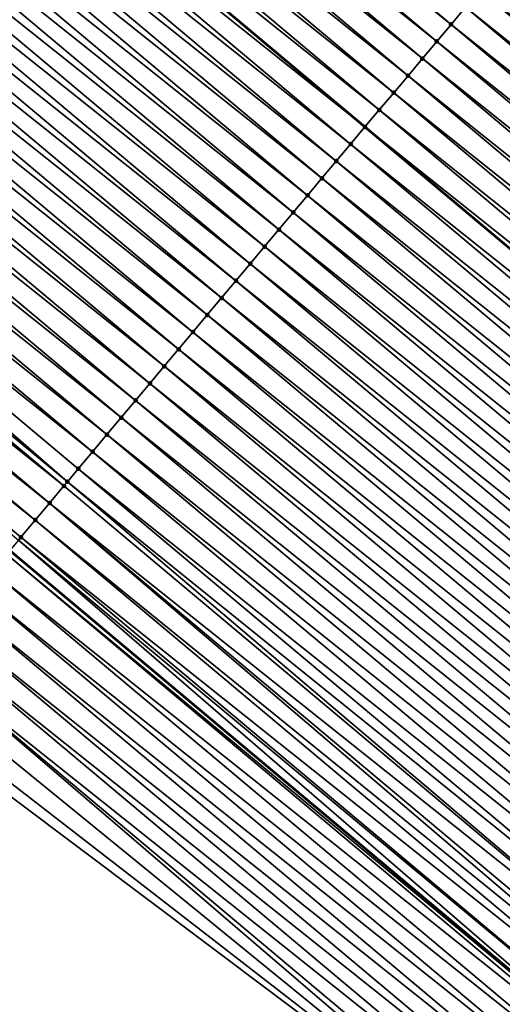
# Model space of a CAD drawing. Header units: feet. Extents: x 2007189 to 2022806, y 818621 to 837694.
# Tile 350 of 656: x 2015954 to 2015964, y 819786 to 819808. Entities that reach past the tile are written whole.
import ezdxf

# ---------------------------------------------------------------- set-up
doc = ezdxf.new("R2010")
doc.units = ezdxf.units.FT
doc.header["$MEASUREMENT"] = 0
for name, color, linetype, lineweight in [('EP_Travel Lane', 172, 'Continuous', 53), ('Road Shots', 141, 'Continuous', 100), ('Road X-Section', 40, 'Continuous', 13), ('STRIPING', 60, 'Continuous', 53)]:
    doc.layers.add(name, color=color, linetype=linetype, lineweight=lineweight)
doc.layers.add('I-77-MM17-21_SB-Surface-Border', color=7, linetype='Continuous')
doc.layers.add('I-77-MM17-21_SB-Surface-TIN', color=7, linetype='Continuous')

msp = doc.modelspace()

# ---------------------------------------------------------------- linework, layer by layer
at = {"layer": 'EP_Travel Lane'}
msp.add_polyline3d([(2015800.165099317, 819925.0043269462, 258.8524753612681), (2015815.482357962, 819912.1469753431, 259.1176857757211), (2015830.799563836, 819899.2896680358, 259.3884233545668), (2015846.116936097, 819886.4322210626, 259.6417567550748), (2015861.434210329, 819873.5748563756, 259.9053420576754), (2015876.75175892, 819860.7172613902, 260.1402323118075), (2015892.069391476, 819847.8595959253, 260.3663480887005), (2015907.386924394, 819835.0020140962, 260.602878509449), (2015922.704471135, 819822.1444206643, 260.8379663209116), (2015938.024497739, 819809.2861341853, 261.0694620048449), (2015953.344816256, 819796.4321475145, 261.3202908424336), (2015968.665317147, 819783.57800783, 261.5515924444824), (2015983.985707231, 819770.7239611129, 261.7947651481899), (2015999.306078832, 819757.8699299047, 262.0399094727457), (2016014.626060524, 819745.0162258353, 262.3268209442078), (2016029.946579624, 819732.1620708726, 262.5561737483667)], dxfattribs=at)
at = {"layer": 'I-77-MM17-21_SB-Surface-Border', "color": 3, "linetype": 'Continuous', "lineweight": -3}
msp.add_polyline3d([(2016029.865235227, 819732.0650542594, 262.5527761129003), (2016014.556799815, 819744.9336030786, 262.322982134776), (2015997.529194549, 819755.7494365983, 261.8989412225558), (2015982.966599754, 819769.508006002, 261.7257596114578), (2015966.527341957, 819781.0269436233, 261.4002659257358), (2015950.512199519, 819793.0521301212, 261.1147115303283), (2015934.53816178, 819805.1264654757, 260.8374607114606), (2015918.980778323, 819817.7036647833, 260.5992700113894), (2015903.779379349, 819830.7000656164, 260.3867325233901), (2015888.140646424, 819843.174462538, 260.1228080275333), (2015872.823051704, 819856.0320962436, 259.8927330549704), (2015857.55252333, 819868.9453029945, 259.6370129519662), (2015842.651357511, 819882.2992977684, 259.4203207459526), (2015827.433317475, 819895.2748608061, 259.1556216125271), (2015813.555729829, 819909.8493931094, 258.9968771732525), (2015798.68711123, 819923.2419134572, 258.76738464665)], dxfattribs=at)
at = {"layer": 'I-77-MM17-21_SB-Surface-TIN', "color": 128, "linetype": 'Continuous', "lineweight": -3}
for points in [[(2015963.231438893, 819808.2208078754, 261.5872594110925), (2015947.91118657, 819821.0747383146, 261.3292965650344), (2015947.589893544, 819820.6916315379, 261.3205261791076)], [(2015963.231438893, 819808.2208078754, 261.5872594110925), (2015963.552727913, 819808.603918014, 261.5964591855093), (2015947.91118657, 819821.0747383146, 261.3292965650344)], [(2015962.910142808, 819807.8377036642, 261.578816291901), (2015947.589893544, 819820.6916315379, 261.3205261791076), (2015947.268600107, 819820.3085251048, 261.3117996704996)], [(2015962.910142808, 819807.8377036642, 261.578816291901), (2015963.231438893, 819808.2208078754, 261.5872594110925), (2015947.589893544, 819820.6916315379, 261.3205261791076)], [(2015962.588850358, 819807.454596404, 261.5699839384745), (2015947.268600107, 819820.3085251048, 261.3117996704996), (2015946.947310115, 819819.9254157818, 261.3027042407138)], [(2015962.588850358, 819807.454596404, 261.5699839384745), (2015962.910142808, 819807.8377036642, 261.578816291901), (2015947.268600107, 819820.3085251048, 261.3117996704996)], [(2015962.267563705, 819807.0714842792, 261.5605305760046), (2015946.947310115, 819819.9254157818, 261.3027042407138), (2015946.626020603, 819819.542306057, 261.2935575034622)], [(2015962.267563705, 819807.0714842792, 261.5605305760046), (2015962.588850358, 819807.454596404, 261.5699839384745), (2015946.947310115, 819819.9254157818, 261.3027042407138)], [(2015961.946281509, 819806.6883684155, 261.5505999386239), (2015946.626020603, 819819.542306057, 261.2935575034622), (2015946.304759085, 819819.1591728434, 261.2814122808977)], [(2015961.946281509, 819806.6883684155, 261.5505999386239), (2015962.267563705, 819807.0714842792, 261.5605305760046), (2015946.626020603, 819819.542306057, 261.2935575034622)], [(2015961.625003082, 819806.3052493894, 261.5402655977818), (2015946.304759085, 819819.1591728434, 261.2814122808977), (2015945.983468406, 819818.7760638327, 261.2723764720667)], [(2015961.625003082, 819806.3052493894, 261.5402655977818), (2015961.946281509, 819806.6883684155, 261.5505999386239), (2015946.304759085, 819819.1591728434, 261.2814122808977)], [(2015945.662181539, 819818.3929521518, 261.2629602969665), (2015961.303736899, 819805.9221198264, 261.5286058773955), (2015945.983468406, 819818.7760638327, 261.2723764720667)], [(2015961.625003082, 819806.3052493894, 261.5402655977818), (2015945.983468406, 819818.7760638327, 261.2723764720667), (2015961.303736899, 819805.9221198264, 261.5286058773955)], [(2015960.982462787, 819805.538997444, 261.5178233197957), (2015945.662181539, 819818.3929521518, 261.2629602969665), (2015945.340868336, 819818.0098623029, 261.2563508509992)], [(2015960.982462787, 819805.538997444, 261.5178233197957), (2015961.303736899, 819805.9221198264, 261.5286058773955), (2015945.662181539, 819818.3929521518, 261.2629602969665)], [(2015960.661147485, 819805.1559093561, 261.5114384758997), (2015945.340868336, 819818.0098623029, 261.2563508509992), (2015945.019555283, 819817.6267723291, 261.2497254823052)], [(2015960.661147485, 819805.1559093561, 261.5114384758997), (2015960.982462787, 819805.538997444, 261.5178233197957), (2015945.340868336, 819818.0098623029, 261.2563508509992)], [(2015960.339832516, 819804.772820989, 261.5050179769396), (2015945.019555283, 819817.6267723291, 261.2497254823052), (2015944.698246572, 819817.2436787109, 261.2426348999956)], [(2015960.339832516, 819804.772820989, 261.5050179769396), (2015960.661147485, 819805.1559093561, 261.5114384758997), (2015945.019555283, 819817.6267723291, 261.2497254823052)], [(2015960.018514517, 819804.3897351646, 261.4989220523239), (2015944.698246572, 819817.2436787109, 261.2426348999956), (2015944.376945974, 819816.8605782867, 261.2346754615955)], [(2015960.018514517, 819804.3897351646, 261.4989220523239), (2015960.339832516, 819804.772820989, 261.5050179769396), (2015944.698246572, 819817.2436787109, 261.2426348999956)], [(2015959.697207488, 819804.0066401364, 261.4916511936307), (2015944.376945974, 819816.8605782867, 261.2346754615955), (2015944.055641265, 819816.4774813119, 261.2271563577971)], [(2015959.697207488, 819804.0066401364, 261.4916511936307), (2015960.018514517, 819804.3897351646, 261.4989220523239), (2015944.376945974, 819816.8605782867, 261.2346754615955)], [(2015959.37591159, 819803.6235357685, 261.4831880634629), (2015944.055641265, 819816.4774813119, 261.2271563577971), (2015943.734326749, 819816.0943925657, 261.2206876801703)], [(2015959.37591159, 819803.6235357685, 261.4831880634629), (2015959.697207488, 819804.0066401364, 261.4916511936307), (2015944.055641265, 819816.4774813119, 261.2271563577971)], [(2015959.054622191, 819803.2404259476, 261.4740288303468), (2015943.734326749, 819816.0943925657, 261.2206876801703), (2015943.413014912, 819815.7113015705, 261.2139319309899)], [(2015959.054622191, 819803.2404259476, 261.4740288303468), (2015959.37591159, 819803.6235357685, 261.4831880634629), (2015943.734326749, 819816.0943925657, 261.2206876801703)], [(2015958.733327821, 819802.8573202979, 261.465402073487), (2015943.413014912, 819815.7113015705, 261.2139319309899), (2015943.091698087, 819815.3282147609, 261.2077104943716)], [(2015958.733327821, 819802.8573202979, 261.465402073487), (2015959.054622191, 819803.2404259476, 261.4740288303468), (2015943.413014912, 819815.7113015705, 261.2139319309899)], [(2015958.412024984, 819802.4742217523, 261.4576822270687), (2015943.091698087, 819815.3282147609, 261.2077104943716), (2015942.770382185, 819814.9451271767, 261.2013901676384)], [(2015958.412024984, 819802.4742217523, 261.4576822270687), (2015958.733327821, 819802.8573202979, 261.465402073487), (2015943.091698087, 819815.3282147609, 261.2077104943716)], [(2015958.090717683, 819802.0911269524, 261.4504405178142), (2015942.770382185, 819814.9451271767, 261.2013901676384), (2015942.449067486, 819814.5620385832, 261.1949410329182)], [(2015958.090717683, 819802.0911269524, 261.4504405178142), (2015958.412024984, 819802.4742217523, 261.4576822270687), (2015942.770382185, 819814.9451271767, 261.2013901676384)], [(2015957.769404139, 819801.7080373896, 261.4438673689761), (2015942.449067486, 819814.5620385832, 261.1949410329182), (2015942.127762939, 819814.1789414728, 261.1874045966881)], [(2015957.769404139, 819801.7080373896, 261.4438673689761), (2015958.090717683, 819802.0911269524, 261.4504405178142), (2015942.449067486, 819814.5620385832, 261.1949410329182)], [(2015957.448089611, 819801.3249486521, 261.4373995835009), (2015942.127762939, 819814.1789414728, 261.1874045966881), (2015941.806449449, 819813.7958518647, 261.1808259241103)], [(2015957.448089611, 819801.3249486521, 261.4373995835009), (2015957.769404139, 819801.7080373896, 261.4438673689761), (2015942.127762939, 819814.1789414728, 261.1874045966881)], [(2015957.126782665, 819800.9418535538, 261.43011976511), (2015941.806449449, 819813.7958518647, 261.1808259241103), (2015941.485146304, 819813.4127535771, 261.1731392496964)], [(2015957.126782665, 819800.9418535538, 261.43011976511), (2015957.448089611, 819801.3249486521, 261.4373995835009), (2015941.806449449, 819813.7958518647, 261.1808259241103)], [(2015956.805485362, 819800.558750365, 261.4218071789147), (2015941.485146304, 819813.4127535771, 261.1731392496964), (2015941.16384858, 819813.0296507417, 261.1648719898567)], [(2015956.805485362, 819800.558750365, 261.4218071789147), (2015957.126782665, 819800.9418535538, 261.43011976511), (2015941.485146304, 819813.4127535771, 261.1731392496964)], [(2015956.484196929, 819800.1756397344, 261.4125445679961), (2015941.16384858, 819813.0296507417, 261.1648719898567), (2015940.842553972, 819812.6465452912, 261.1562709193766)], [(2015956.484196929, 819800.1756397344, 261.4125445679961), (2015956.805485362, 819800.558750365, 261.4218071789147), (2015941.16384858, 819813.0296507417, 261.1648719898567)], [(2015956.16291093, 819799.7925270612, 261.4030212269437), (2015940.842553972, 819812.6465452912, 261.1562709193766), (2015940.521263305, 819812.2634365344, 261.1472477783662)], [(2015956.16291093, 819799.7925270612, 261.4030212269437), (2015956.484196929, 819800.1756397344, 261.4125445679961), (2015940.842553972, 819812.6465452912, 261.1562709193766)], [(2015955.841607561, 819799.4094289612, 261.3953582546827), (2015940.521263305, 819812.2634365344, 261.1472477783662), (2015940.199966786, 819811.8803326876, 261.1388514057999)], [(2015955.841607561, 819799.4094289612, 261.3953582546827), (2015956.16291093, 819799.7925270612, 261.4030212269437), (2015940.521263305, 819812.2634365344, 261.1472477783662)], [(2015955.520295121, 819799.0263384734, 261.3886670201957), (2015940.199966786, 819811.8803326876, 261.1388514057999), (2015939.878668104, 819811.4972306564, 261.1306868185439)], [(2015955.520295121, 819799.0263384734, 261.3886670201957), (2015955.841607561, 819799.4094289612, 261.3953582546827), (2015940.199966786, 819811.8803326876, 261.1388514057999)], [(2015955.198986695, 819798.6432446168, 261.381545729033), (2015939.878668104, 819811.4972306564, 261.1306868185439), (2015939.55736485, 819811.1141324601, 261.1230117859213)], [(2015955.198986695, 819798.6432446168, 261.381545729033), (2015955.520295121, 819799.0263384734, 261.3886670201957), (2015939.878668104, 819811.4972306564, 261.1306868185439)], [(2015954.634637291, 819797.9703519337, 261.3678397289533), (2015939.55736485, 819811.1141324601, 261.1230117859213), (2015939.236063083, 819810.7310330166, 261.1151775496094)], [(2015954.634637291, 819797.9703519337, 261.3678397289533), (2015954.877681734, 819798.2601478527, 261.3740532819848), (2015939.55736485, 819811.1141324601, 261.1230117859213)], [(2015954.877681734, 819798.2601478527, 261.3740532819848), (2015955.198986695, 819798.6432446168, 261.381545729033), (2015939.55736485, 819811.1141324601, 261.1230117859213)], [(2015954.556385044, 819797.8770441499, 261.3656750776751), (2015939.236063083, 819810.7310330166, 261.1151775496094), (2015938.914762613, 819810.347932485, 261.10720440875)], [(2015954.556385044, 819797.8770441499, 261.3656750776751), (2015954.634637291, 819797.9703519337, 261.3678397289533), (2015939.236063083, 819810.7310330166, 261.1151775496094)], [(2015954.235096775, 819797.4939333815, 261.3563948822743), (2015938.914762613, 819810.347932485, 261.10720440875), (2015938.593494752, 819809.9648045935, 261.0957385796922)], [(2015954.235096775, 819797.4939333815, 261.3563948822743), (2015954.556385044, 819797.8770441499, 261.3656750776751), (2015938.914762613, 819810.347932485, 261.10720440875)], [(2015953.913825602, 819797.110808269, 261.3452835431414), (2015938.593494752, 819809.9648045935, 261.0957385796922), (2015938.272254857, 819809.5816532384, 261.0812774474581)], [(2015953.913825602, 819797.110808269, 261.3452835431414), (2015954.235096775, 819797.4939333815, 261.3563948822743), (2015938.593494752, 819809.9648045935, 261.0957385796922)], [(2015979.836940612, 819796.8992396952, 261.8720232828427), (2015964.516601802, 819809.7532426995, 261.6233270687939), (2015964.195305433, 819809.3701387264, 261.6149143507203)], [(2015953.537112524, 819796.6615246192, 261.3300148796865), (2015953.592570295, 819796.7276698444, 261.3324728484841), (2015938.272254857, 819809.5816532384, 261.0812774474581)], [(2015953.592570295, 819796.7276698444, 261.3324728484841), (2015953.913825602, 819797.110808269, 261.3452835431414), (2015938.272254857, 819809.5816532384, 261.0812774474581)], [(2015979.515656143, 819796.5161257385, 261.8623361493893), (2015964.195305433, 819809.3701387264, 261.6149143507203), (2015963.874015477, 819808.9870293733, 261.6058148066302)], [(2015979.515656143, 819796.5161257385, 261.8623361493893), (2015979.836940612, 819796.8992396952, 261.8720232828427), (2015964.195305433, 819809.3701387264, 261.6149143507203)], [(2015979.194367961, 819796.1330148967, 261.8530466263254), (2015963.874015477, 819808.9870293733, 261.6058148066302), (2015963.552727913, 819808.603918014, 261.5964591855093)], [(2015979.194367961, 819796.1330148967, 261.8530466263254), (2015979.515656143, 819796.5161257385, 261.8623361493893), (2015963.874015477, 819808.9870293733, 261.6058148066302)], [(2015978.87308325, 819795.7499011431, 261.8433854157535), (2015963.552727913, 819808.603918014, 261.5964591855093), (2015963.231438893, 819808.2208078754, 261.5872594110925)], [(2015978.87308325, 819795.7499011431, 261.8433854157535), (2015979.194367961, 819796.1330148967, 261.8530466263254), (2015963.552727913, 819808.603918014, 261.5964591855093)], [(2015978.551798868, 819795.3667871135, 261.8336889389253), (2015963.231438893, 819808.2208078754, 261.5872594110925), (2015962.910142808, 819807.8377036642, 261.578816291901)], [(2015978.551798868, 819795.3667871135, 261.8336889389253), (2015978.87308325, 819795.7499011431, 261.8433854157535), (2015963.231438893, 819808.2208078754, 261.5872594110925)], [(2015978.230515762, 819794.9836720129, 261.8238557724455), (2015962.910142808, 819807.8377036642, 261.578816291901), (2015962.588850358, 819807.454596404, 261.5699839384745)], [(2015978.230515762, 819794.9836720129, 261.8238557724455), (2015978.551798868, 819795.3667871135, 261.8336889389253), (2015962.910142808, 819807.8377036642, 261.578816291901)], [(2015977.909228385, 819794.6005604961, 261.8144800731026), (2015962.588850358, 819807.454596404, 261.5699839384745), (2015962.267563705, 819807.0714842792, 261.5605305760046)], [(2015977.909228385, 819794.6005604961, 261.8144800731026), (2015978.230515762, 819794.9836720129, 261.8238557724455), (2015962.588850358, 819807.454596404, 261.5699839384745)], [(2015977.587943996, 819794.2174464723, 261.8047843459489), (2015962.267563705, 819807.0714842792, 261.5605305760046), (2015961.946281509, 819806.6883684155, 261.5505999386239)], [(2015977.587943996, 819794.2174464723, 261.8047843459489), (2015977.909228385, 819794.6005604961, 261.8144800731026), (2015962.267563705, 819807.0714842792, 261.5605305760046)], [(2015977.266661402, 819793.8343309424, 261.7948963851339), (2015961.946281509, 819806.6883684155, 261.5505999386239), (2015961.625003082, 819806.3052493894, 261.5402655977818)], [(2015977.266661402, 819793.8343309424, 261.7948963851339), (2015977.587943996, 819794.2174464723, 261.8047843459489), (2015961.946281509, 819806.6883684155, 261.5505999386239)], [(2015976.945381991, 819793.4512127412, 261.7846673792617), (2015961.625003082, 819806.3052493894, 261.5402655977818), (2015961.303736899, 819805.9221198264, 261.5286058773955)], [(2015976.945381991, 819793.4512127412, 261.7846673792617), (2015977.266661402, 819793.8343309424, 261.7948963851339), (2015961.625003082, 819806.3052493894, 261.5402655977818)], [(2015960.982462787, 819805.538997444, 261.5178233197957), (2015976.624096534, 819793.0680993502, 261.7750721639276), (2015961.303736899, 819805.9221198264, 261.5286058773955)], [(2015976.945381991, 819793.4512127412, 261.7846673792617), (2015961.303736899, 819805.9221198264, 261.5286058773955), (2015976.624096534, 819793.0680993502, 261.7750721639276)], [(2015976.302807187, 819792.6849897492, 261.7659213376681), (2015960.982462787, 819805.538997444, 261.5178233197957), (2015960.661147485, 819805.1559093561, 261.5114384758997)], [(2015976.302807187, 819792.6849897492, 261.7659213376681), (2015976.624096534, 819793.0680993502, 261.7750721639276), (2015960.982462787, 819805.538997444, 261.5178233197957)], [(2015975.981509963, 819792.301886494, 261.7576003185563), (2015960.661147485, 819805.1559093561, 261.5114384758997), (2015960.339832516, 819804.772820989, 261.5050179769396)], [(2015975.981509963, 819792.301886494, 261.7576003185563), (2015976.302807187, 819792.6849897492, 261.7659213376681), (2015960.661147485, 819805.1559093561, 261.5114384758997)], [(2015975.660207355, 819791.9187877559, 261.7498559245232), (2015960.339832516, 819804.772820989, 261.5050179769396), (2015960.018514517, 819804.3897351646, 261.4989220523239)], [(2015975.660207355, 819791.9187877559, 261.7498559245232), (2015975.981509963, 819792.301886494, 261.7576003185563), (2015960.339832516, 819804.772820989, 261.5050179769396)], [(2015975.338902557, 819791.5356908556, 261.7423461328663), (2015960.018514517, 819804.3897351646, 261.4989220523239), (2015959.697207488, 819804.0066401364, 261.4916511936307)], [(2015975.338902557, 819791.5356908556, 261.7423461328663), (2015975.660207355, 819791.9187877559, 261.7498559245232), (2015960.018514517, 819804.3897351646, 261.4989220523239)], [(2015975.017595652, 819791.1525957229, 261.7350620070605), (2015959.697207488, 819804.0066401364, 261.4916511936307), (2015959.37591159, 819803.6235357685, 261.4831880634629)], [(2015975.017595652, 819791.1525957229, 261.7350620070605), (2015975.338902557, 819791.5356908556, 261.7423461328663), (2015959.697207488, 819804.0066401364, 261.4916511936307)], [(2015974.696291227, 819790.7694985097, 261.72751226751), (2015959.37591159, 819803.6235357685, 261.4831880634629), (2015959.054622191, 819803.2404259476, 261.4740288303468)], [(2015974.696291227, 819790.7694985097, 261.72751226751), (2015975.017595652, 819791.1525957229, 261.7350620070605), (2015959.37591159, 819803.6235357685, 261.4831880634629)], [(2015974.374989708, 819790.3863988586, 261.7196513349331), (2015959.054622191, 819803.2404259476, 261.4740288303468), (2015958.733327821, 819802.8573202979, 261.465402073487)], [(2015974.374989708, 819790.3863988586, 261.7196513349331), (2015974.696291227, 819790.7694985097, 261.72751226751), (2015959.054622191, 819803.2404259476, 261.4740288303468)], [(2015974.053690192, 819790.0032975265, 261.7115757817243), (2015958.733327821, 819802.8573202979, 261.465402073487), (2015958.412024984, 819802.4742217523, 261.4576822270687)], [(2015974.053690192, 819790.0032975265, 261.7115757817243), (2015974.374989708, 819790.3863988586, 261.7196513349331), (2015958.733327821, 819802.8573202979, 261.465402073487)], [(2015973.732392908, 819789.6201943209, 261.703261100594), (2015958.412024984, 819802.4742217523, 261.4576822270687), (2015958.090717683, 819802.0911269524, 261.4504405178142)], [(2015973.732392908, 819789.6201943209, 261.703261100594), (2015974.053690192, 819790.0032975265, 261.7115757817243), (2015958.412024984, 819802.4742217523, 261.4576822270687)], [(2015973.411090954, 819789.2370950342, 261.6954466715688), (2015958.090717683, 819802.0911269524, 261.4504405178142), (2015957.769404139, 819801.7080373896, 261.4438673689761)], [(2015973.411090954, 819789.2370950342, 261.6954466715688), (2015973.732392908, 819789.6201943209, 261.703261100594), (2015958.090717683, 819802.0911269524, 261.4504405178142)], [(2015973.089786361, 819788.8539979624, 261.6879150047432), (2015957.769404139, 819801.7080373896, 261.4438673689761), (2015957.448089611, 819801.3249486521, 261.4373995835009)], [(2015973.089786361, 819788.8539979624, 261.6879150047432), (2015973.411090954, 819789.2370950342, 261.6954466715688), (2015957.769404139, 819801.7080373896, 261.4438673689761)], [(2015972.768479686, 819788.4709026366, 261.6806062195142), (2015957.448089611, 819801.3249486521, 261.4373995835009), (2015957.126782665, 819800.9418535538, 261.43011976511)], [(2015972.768479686, 819788.4709026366, 261.6806062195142), (2015973.089786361, 819788.8539979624, 261.6879150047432), (2015957.448089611, 819801.3249486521, 261.4373995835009)], [(2015972.447170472, 819788.0878094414, 261.6735694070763), (2015957.126782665, 819800.9418535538, 261.43011976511), (2015956.805485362, 819800.558750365, 261.4218071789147)], [(2015972.447170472, 819788.0878094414, 261.6735694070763), (2015972.768479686, 819788.4709026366, 261.6806062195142), (2015957.126782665, 819800.9418535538, 261.43011976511)], [(2015972.125865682, 819787.7047125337, 261.6660586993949), (2015956.805485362, 819800.558750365, 261.4218071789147), (2015956.484196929, 819800.1756397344, 261.4125445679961)], [(2015972.125865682, 819787.7047125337, 261.6660586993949), (2015972.447170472, 819788.0878094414, 261.6735694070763), (2015956.805485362, 819800.558750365, 261.4218071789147)], [(2015971.804563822, 819787.3216131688, 261.6582342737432), (2015956.484196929, 819800.1756397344, 261.4125445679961), (2015956.16291093, 819799.7925270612, 261.4030212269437)], [(2015971.804563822, 819787.3216131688, 261.6582342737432), (2015972.125865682, 819787.7047125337, 261.6660586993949), (2015956.484196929, 819800.1756397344, 261.4125445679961)], [(2015971.483264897, 819786.9385113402, 261.6500953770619), (2015956.16291093, 819799.7925270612, 261.4030212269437), (2015955.841607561, 819799.4094289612, 261.3953582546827)], [(2015971.483264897, 819786.9385113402, 261.6500953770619), (2015971.804563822, 819787.3216131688, 261.6582342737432), (2015956.16291093, 819799.7925270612, 261.4030212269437)], [(2015971.16197114, 819786.5554051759, 261.6414029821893), (2015955.841607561, 819799.4094289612, 261.3953582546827), (2015955.520295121, 819799.0263384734, 261.3886670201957)], [(2015971.16197114, 819786.5554051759, 261.6414029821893), (2015971.483264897, 819786.9385113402, 261.6500953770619), (2015955.841607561, 819799.4094289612, 261.3953582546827)], [(2015970.840680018, 819786.1722968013, 261.632428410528), (2015955.520295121, 819799.0263384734, 261.3886670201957), (2015955.198986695, 819798.6432446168, 261.381545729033)], [(2015970.840680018, 819786.1722968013, 261.632428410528), (2015971.16197114, 819786.5554051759, 261.6414029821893), (2015955.520295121, 819799.0263384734, 261.3886670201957)], [(2015970.519390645, 819785.7891869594, 261.6232665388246), (2015955.198986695, 819798.6432446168, 261.381545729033), (2015954.877681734, 819798.2601478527, 261.3740532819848)], [(2015970.519390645, 819785.7891869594, 261.6232665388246), (2015970.840680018, 819786.1722968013, 261.632428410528), (2015955.198986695, 819798.6432446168, 261.381545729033)], [(2015970.198101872, 819785.4060766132, 261.614040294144), (2015954.877681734, 819798.2601478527, 261.3740532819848), (2015954.634637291, 819797.9703519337, 261.3678397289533)], [(2015970.198101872, 819785.4060766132, 261.614040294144), (2015970.519390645, 819785.7891869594, 261.6232665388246), (2015954.877681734, 819798.2601478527, 261.3740532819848)], [(2015969.876816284, 819785.0229635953, 261.6044729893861), (2015954.556385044, 819797.8770441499, 261.3656750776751), (2015954.235096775, 819797.4939333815, 261.3563948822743)], [(2015969.876816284, 819785.0229635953, 261.6044729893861), (2015954.634637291, 819797.9703519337, 261.3678397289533), (2015954.556385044, 819797.8770441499, 261.3656750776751)], [(2015969.876816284, 819785.0229635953, 261.6044729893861), (2015970.198101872, 819785.4060766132, 261.614040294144), (2015954.634637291, 819797.9703519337, 261.3678397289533)], [(2015969.444645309, 819784.5075735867, 261.5888040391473), (2015954.235096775, 819797.4939333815, 261.3563948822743), (2015953.913825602, 819797.110808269, 261.3452835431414)], [(2015969.444645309, 819784.5075735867, 261.5888040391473), (2015969.55554758, 819784.6398364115, 261.5930972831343), (2015954.235096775, 819797.4939333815, 261.3563948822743)], [(2015969.55554758, 819784.6398364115, 261.5930972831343), (2015969.876816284, 819785.0229635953, 261.6044729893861), (2015954.235096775, 819797.4939333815, 261.3563948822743)], [(2015969.234294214, 819784.2566963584, 261.5800787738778), (2015953.913825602, 819797.110808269, 261.3452835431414), (2015953.592570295, 819796.7276698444, 261.3324728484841)], [(2015969.234294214, 819784.2566963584, 261.5800787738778), (2015969.444645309, 819784.5075735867, 261.5888040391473), (2015953.913825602, 819797.110808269, 261.3452835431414)], [(2015968.913058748, 819783.873541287, 261.5651430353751), (2015953.592570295, 819796.7276698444, 261.3324728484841), (2015953.537112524, 819796.6615246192, 261.3300148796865)], [(2015968.913058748, 819783.873541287, 261.5651430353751), (2015969.234294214, 819784.2566963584, 261.5800787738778), (2015953.592570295, 819796.7276698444, 261.3324728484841)], [(2015953.537112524, 819796.6615246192, 261.3300148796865), (2015953.344816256, 819796.4321475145, 261.3202908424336), (2015968.665317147, 819783.57800783, 261.5515924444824)], [(2015968.913058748, 819783.873541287, 261.5651430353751), (2015953.537112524, 819796.6615246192, 261.3300148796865), (2015968.665317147, 819783.57800783, 261.5515924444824)], [(2015968.591847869, 819783.4903655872, 261.5475739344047), (2015953.271343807, 819796.3445072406, 261.3165754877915), (2015952.950142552, 819795.9613234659, 261.297975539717)], [(2015953.271343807, 819796.3445072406, 261.3165754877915), (2015968.665317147, 819783.57800783, 261.5515924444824), (2015953.344816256, 819796.4321475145, 261.3202908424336)], [(2015968.591847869, 819783.4903655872, 261.5475739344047), (2015968.665317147, 819783.57800783, 261.5515924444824), (2015953.271343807, 819796.3445072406, 261.3165754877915)], [(2015968.27065296, 819783.1071764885, 261.5282943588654), (2015952.950142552, 819795.9613234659, 261.297975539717), (2015952.628984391, 819795.5781035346, 261.2747599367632)], [(2015968.27065296, 819783.1071764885, 261.5282943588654), (2015968.591847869, 819783.4903655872, 261.5475739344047), (2015952.950142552, 819795.9613234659, 261.297975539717)], [(2015967.949476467, 819782.723971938, 261.5070422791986), (2015952.628984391, 819795.5781035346, 261.2747599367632), (2015952.307849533, 819795.1948640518, 261.2490484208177)], [(2015967.949476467, 819782.723971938, 261.5070422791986), (2015968.27065296, 819783.1071764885, 261.5282943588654), (2015952.628984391, 819795.5781035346, 261.2747599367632)], [(2015967.628316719, 819782.3407533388, 261.4839967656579), (2015952.307849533, 819795.1948640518, 261.2490484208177), (2015951.986724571, 819794.8116162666, 261.2222770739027)], [(2015967.628316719, 819782.3407533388, 261.4839967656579), (2015967.949476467, 819782.723971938, 261.5070422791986), (2015952.307849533, 819795.1948640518, 261.2490484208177)], [(2015967.30716826, 819781.9575252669, 261.4597420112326), (2015951.986724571, 819794.8116162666, 261.2222770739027), (2015951.665594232, 819794.428372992, 261.1960815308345)], [(2015967.30716826, 819781.9575252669, 261.4597420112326), (2015967.628316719, 819782.3407533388, 261.4839967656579), (2015951.986724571, 819794.8116162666, 261.2222770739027)], [(2015966.986022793, 819781.5742946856, 261.4351668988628), (2015951.665594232, 819794.428372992, 261.1960815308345), (2015951.344448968, 819794.0451422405, 261.1714846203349)], [(2015966.986022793, 819781.5742946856, 261.4351668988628), (2015967.30716826, 819781.9575252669, 261.4597420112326), (2015951.665594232, 819794.428372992, 261.1960815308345)], [(2015966.527341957, 819781.0269436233, 261.4002659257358), (2015951.344448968, 819794.0451422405, 261.1714846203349), (2015951.023289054, 819793.6619237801, 261.1484567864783)], [(2015966.527341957, 819781.0269436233, 261.4002659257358), (2015966.664876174, 819781.1910650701, 261.4107150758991), (2015951.344448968, 819794.0451422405, 261.1714846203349)], [(2015966.664876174, 819781.1910650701, 261.4107150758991), (2015966.986022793, 819781.5742946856, 261.4351668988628), (2015951.344448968, 819794.0451422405, 261.1714846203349)], [(2015966.527341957, 819781.0269436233, 261.4002659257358), (2015951.023289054, 819793.6619237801, 261.1484567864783), (2015950.702114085, 819793.2787179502, 261.1270413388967)], [(2015966.527341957, 819781.0269436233, 261.4002659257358), (2015950.702114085, 819793.2787179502, 261.1270413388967), (2015950.512199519, 819793.0521301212, 261.1147115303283)]]:
    msp.add_3dface(points, dxfattribs=at)
at = {"layer": 'Road Shots', "lineweight": 100}
for p in [(2015963.231438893, 819808.2208078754, 261.5872594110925), (2015962.910142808, 819807.8377036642, 261.578816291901), (2015962.588850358, 819807.454596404, 261.5699839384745), (2015962.267563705, 819807.0714842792, 261.5605305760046), (2015961.946281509, 819806.6883684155, 261.5505999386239), (2015961.625003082, 819806.3052493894, 261.5402655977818), (2015961.303737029, 819805.922119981, 261.5286058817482), (2015960.982462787, 819805.538997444, 261.5178233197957), (2015960.661147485, 819805.1559093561, 261.5114384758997), (2015960.339832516, 819804.772820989, 261.5050179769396), (2015960.018514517, 819804.3897351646, 261.4989220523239), (2015959.697207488, 819804.0066401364, 261.4916511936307), (2015959.37591159, 819803.6235357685, 261.4831880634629), (2015959.054622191, 819803.2404259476, 261.4740288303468), (2015958.733327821, 819802.8573202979, 261.465402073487), (2015958.412024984, 819802.4742217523, 261.4576822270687), (2015958.090717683, 819802.0911269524, 261.4504405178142), (2015957.769404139, 819801.7080373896, 261.4438673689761), (2015957.448089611, 819801.3249486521, 261.4373995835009), (2015957.126782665, 819800.9418535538, 261.43011976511), (2015956.805485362, 819800.558750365, 261.4218071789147), (2015956.484196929, 819800.1756397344, 261.4125445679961), (2015956.16291093, 819799.7925270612, 261.4030212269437), (2015955.841607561, 819799.4094289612, 261.3953582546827), (2015955.520295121, 819799.0263384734, 261.3886670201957), (2015955.198986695, 819798.6432446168, 261.381545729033), (2015954.877681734, 819798.2601478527, 261.3740532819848), (2015954.556385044, 819797.8770441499, 261.3656750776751), (2015954.634637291, 819797.9703519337, 261.3678397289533), (2015954.235096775, 819797.4939333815, 261.3563948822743), (2015953.913825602, 819797.110808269, 261.3452835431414), (2015953.592570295, 819796.7276698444, 261.3324728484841)]:
    msp.add_point(p, dxfattribs=at)
at = {"layer": 'Road X-Section', "extrusion": (0.766019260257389, -0.642702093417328, 0.01218655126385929), "elevation": 1017357.391385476, "flags": 128}
msp.add_lwpolyline([(1923807.034650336, -12137.59611136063), (1923806.534650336, -12137.58469432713), (1923806.034650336, -12137.57258252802), (1923805.534650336, -12137.55265756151), (1923805.034650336, -12137.52536746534), (1923804.534650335, -12137.51196807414), (1923804.149263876, -12137.50885092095), (1923804.034650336, -12137.50927884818), (1923803.534650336, -12137.5146590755), (1923803.034650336, -12137.52077259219), (1923802.719835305, -12137.52484164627), (1923802.534650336, -12137.52829876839), (1923802.034650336, -12137.53710267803), (1923801.534650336, -12137.54607287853), (1923801.034650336, -12137.5556690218), (1923800.534650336, -12137.56333121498), (1923800.034650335, -12137.57102445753), (1923799.534650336, -12137.58000211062), (1923799.034650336, -12137.58803630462), (1923798.534650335, -12137.59713035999), (1923798.034650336, -12137.60559129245), (1923797.534650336, -12137.61384331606), (1923797.034650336, -12137.62353841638), (1923796.534650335, -12137.63213707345), (1923796.034650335, -12137.64028511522), (1923795.534650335, -12137.65003421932), (1923795.034650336, -12137.65880525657), (1923794.534650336, -12137.66753241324), (1923794.034650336, -12137.6766285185), (1923793.534650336, -12137.68577593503), (1923793.034650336, -12137.69792205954), (1923792.534650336, -12137.70695853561), (1923792.034650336, -12137.7163754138), (1923791.534650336, -12137.72298535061), (1923791.034650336, -12137.72961121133), (1923790.534650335, -12137.73670232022), (1923790.034650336, -12137.74466234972), (1923789.534650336, -12137.75218201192), (1923789.034650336, -12137.75865116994), (1923788.534650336, -12137.76540742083), (1923788.034650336, -12137.77162931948), (1923787.534650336, -12137.77795011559), (1923787.034650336, -12137.78439972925), (1923786.534650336, -12137.79193672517), (1923786.034650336, -12137.7985158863), (1923785.534650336, -12137.80620313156), (1923785.034650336, -12137.81447100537), (1923784.534650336, -12137.8230727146), (1923784.034650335, -12137.83209652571), (1923783.534650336, -12137.84049352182), (1923783.034650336, -12137.84865871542), (1923782.534650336, -12137.85633431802), (1923782.034650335, -12137.86416913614), (1923781.534650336, -12137.87214286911), (1923781.034650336, -12137.88360954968), (1923780.534650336, -12137.89807175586), (1923780.034650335, -12137.91339231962), (1923779.534650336, -12137.92655548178), (1923779.476216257, -12137.92858939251), (1923779.034650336, -12137.94709733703), (1923778.534650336, -12137.97098313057), (1923778.034650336, -12137.99519083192), (1923777.534650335, -12138.01773560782), (1923777.034650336, -12138.03882420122), (1923776.534650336, -12138.05927686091), (1923776.034650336, -12138.08052097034), (1923775.534650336, -12138.10345296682), (1923775.034650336, -12138.12738448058), (1923774.72154959, -12138.14190659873)], dxfattribs=at)
at = {"layer": 'Road X-Section', "extrusion": (0.7660192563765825, -0.6427020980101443, 0.01218655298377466), "elevation": 1017377.379797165, "flags": 128}
msp.add_lwpolyline([(1923806.540768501, -12137.54871407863), (1923806.040768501, -12137.53805415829), (1923805.540768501, -12137.52595817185), (1923805.040768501, -12137.51196814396), (1923804.540768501, -12137.50026292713), (1923804.0407685, -12137.49498628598), (1923803.908355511, -12137.49483690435), (1923803.540768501, -12137.49641058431), (1923803.040768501, -12137.50245068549), (1923802.540768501, -12137.51055049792), (1923802.040768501, -12137.51975743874), (1923801.540768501, -12137.52898886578), (1923801.0407685, -12137.53926596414), (1923800.5407685, -12137.54789931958), (1923800.040768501, -12137.5562752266), (1923799.540768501, -12137.56571790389), (1923799.040768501, -12137.57466913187), (1923798.5407685, -12137.58408277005), (1923798.040768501, -12137.59336306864), (1923797.540768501, -12137.60133996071), (1923797.040768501, -12137.60975330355), (1923796.540768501, -12137.61885352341), (1923796.0407685, -12137.62820983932), (1923795.540768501, -12137.63741029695), (1923795.0407685, -12137.64585404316), (1923794.540768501, -12137.65468705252), (1923794.040768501, -12137.66414111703), (1923793.540768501, -12137.67407249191), (1923793.040768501, -12137.68440760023), (1923792.540768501, -12137.69606818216), (1923792.040768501, -12137.70685154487), (1923791.540768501, -12137.71323686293), (1923791.0407685, -12137.71965783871), (1923790.540768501, -12137.72575421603), (1923790.040768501, -12137.73302561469), (1923789.540768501, -12137.74148937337), (1923789.040768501, -12137.75064928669), (1923788.540768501, -12137.75927668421), (1923788.040768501, -12137.76699710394), (1923787.540768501, -12137.77423935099), (1923787.0407685, -12137.78081298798), (1923786.540768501, -12137.78728125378), (1923786.040768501, -12137.7945616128), (1923785.540768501, -12137.80287481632), (1923785.040768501, -12137.81213811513), (1923784.5407685, -12137.82166216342), (1923784.040768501, -12137.82932570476), (1923783.540768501, -12137.83601743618), (1923783.040768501, -12137.84313925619), (1923782.540768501, -12137.85063225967), (1923782.162545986, -12137.85684627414), (1923782.040768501, -12137.85901108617), (1923781.5407685, -12137.86829197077), (1923781.040768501, -12137.87940413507), (1923780.540768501, -12137.89221578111), (1923780.454450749, -12137.89467393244), (1923780.040768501, -12137.9081143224), (1923779.540768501, -12137.9267156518), (1923779.0407685, -12137.94993297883), (1923778.5407685, -12137.97564640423), (1923778.040768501, -12138.0024197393), (1923777.540768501, -12138.02861722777), (1923777.040768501, -12138.05321596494), (1923776.540768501, -12138.07624550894), (1923776.040768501, -12138.09766254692), (1923775.745117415, -12138.10999327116)], dxfattribs=at)
at = {"layer": 'STRIPING'}
msp.add_polyline3d([(2015808.12655468, 819934.4921661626, 259.0159494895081), (2015823.4437235, 819921.6348899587, 259.2905596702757), (2015838.760903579, 819908.7776043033, 259.563990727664), (2015854.078221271, 819895.9202031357, 259.8230309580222), (2015869.395451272, 819883.0628755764, 260.0912419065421), (2015884.713042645, 819870.2052446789, 260.3216609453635), (2015900.030475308, 819857.3477470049, 260.568676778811), (2015915.347943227, 819844.4902197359, 260.8120065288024), (2015930.665518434, 819831.6326024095, 261.0441156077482), (2015945.983468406, 819818.7760638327, 261.2723764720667), (2015961.303736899, 819805.9221198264, 261.5286058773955), (2015976.624096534, 819793.0680993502, 261.7750721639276), (2015991.944395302, 819780.2141299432, 262.0280571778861), (2016007.264733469, 819767.3601274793, 262.2768238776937), (2016022.584994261, 819754.506189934, 262.5338767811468), (2016037.905512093, 819741.6520367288, 262.7633989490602)], dxfattribs=at)

doc.saveas('drawing.dxf')
